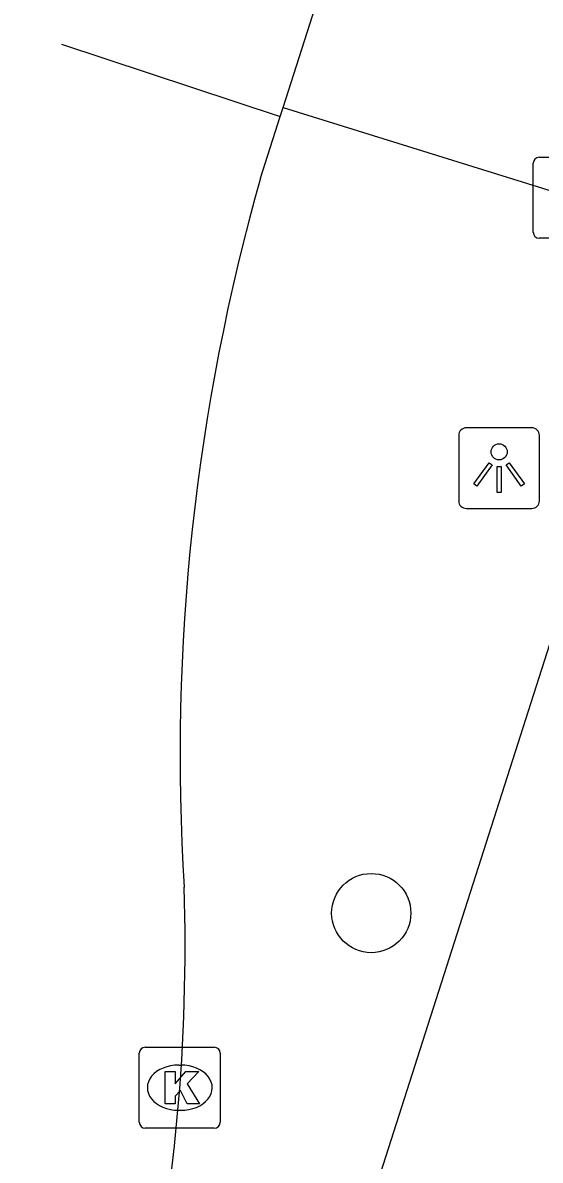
# Model space of a CAD drawing. Extents: x 161087 to 161922, y 382574 to 383873.
# Drawn here: x 161126.03 to 161132.43, y 383437.58 to 383451.63 of the extents above; entities that cross this region are included whole.
import ezdxf

# ---------------------------------------------------------------- set-up
doc = ezdxf.new("R2010")
doc.units = 0
for name, color, linetype in [('IMGEO_Boom', 7, 'Continuous'), ('IMGEO_Fietspad_gesloten', 7, 'Continuous'), ('IMGEO_Kolk', 7, 'Continuous'), ('IMGEO_Lichtpunt', 7, 'Continuous'), ('IMGEO_Rijbaan_lokaal_gesloten', 7, 'Continuous'), ('IMGEO_Rijbaan_lokaal_open', 7, 'Continuous'), ('IMGEO_Rioolput', 7, 'Continuous'), ('IMGEO_Voetpad_open', 7, 'Continuous')]:
    doc.layers.add(name, color=color, linetype=linetype)

msp = doc.modelspace()

# ---------------------------------------------------------------- linework, layer by layer
at = {"layer": 'IMGEO_Boom'}
msp.add_circle((161130.337, 383440.634), 0.489, dxfattribs=at)
at = {"layer": 'IMGEO_Fietspad_gesloten'}
msp.add_lwpolyline([(161118.23, 383399.279), (161126.242, 383424.257), (161134.175, 383449.057)], dxfattribs=at)
at = {"layer": 'IMGEO_Kolk'}
for p, q in [((161127.546, 383438.977), (161128.398, 383438.977)), ((161127.471, 383438.051), (161127.471, 383438.903)), ((161128.472, 383438.903), (161128.472, 383438.051)), ((161127.959, 383438.757), (161127.984, 383438.757)), ((161127.982, 383438.197), (161127.957, 383438.197)), ((161128.398, 383437.977), (161127.546, 383437.977))]:
    msp.add_line(p, q, dxfattribs=at)
for points in [[(161127.546, 383438.977), (161128.398, 383438.977)], [(161127.471, 383438.051), (161127.471, 383438.903)], [(161128.472, 383438.903), (161128.472, 383438.051)], [(161127.792, 383438.677), (161127.915, 383438.677), (161127.915, 383438.526), (161128.045, 383438.677), (161128.209, 383438.677), (161128.063, 383438.526), (161128.216, 383438.277), (161128.064, 383438.277), (161127.979, 383438.441), (161127.915, 383438.374), (161127.915, 383438.277), (161127.792, 383438.277), (161127.792, 383438.677)], [(161128.398, 383437.977), (161127.546, 383437.977)]]:
    msp.add_lwpolyline(points, dxfattribs=at)
for centre, start, end in [((161127.548, 383438.901), 91.552, 178.448), ((161127.548, 383438.901), 91.552, 178.448), ((161128.396, 383438.901), 1.552, 88.448), ((161128.396, 383438.901), 1.552, 88.448), ((161127.548, 383438.053), 181.552, 268.448), ((161127.548, 383438.053), 181.552, 268.448), ((161128.396, 383438.053), 271.552, 358.448), ((161128.396, 383438.053), 271.552, 358.448)]:
    msp.add_arc(centre, 0.0765, start, end, dxfattribs=at)
for centre, major_axis, ratio, start_param, end_param in [((161127.958, 383438.477), (-0.387, 0.002), 0.722429, 4.712389, 7.853982), ((161127.983, 383438.477), (-0.39, 0.002), 0.717154, 1.570796, 4.712389)]:
    msp.add_ellipse(centre, major_axis=major_axis, ratio=ratio, start_param=start_param, end_param=end_param, dxfattribs=at)
at = {"layer": 'IMGEO_Lichtpunt'}
for p, q in [((161131.418, 383446.535), (161131.418, 383445.728)), ((161131.418, 383446.535), (161131.418, 383445.728)), ((161132.32, 383446.63), (161131.512, 383446.63)), ((161132.32, 383446.63), (161131.512, 383446.63)), ((161132.414, 383445.728), (161132.414, 383446.535)), ((161132.414, 383445.728), (161132.414, 383446.535)), ((161131.512, 383445.634), (161132.32, 383445.634)), ((161131.512, 383445.634), (161132.32, 383445.634))]:
    msp.add_line(p, q, dxfattribs=at)
for points in [[(161131.792, 383446.199), (161131.831, 383446.171), (161131.643, 383445.909), (161131.605, 383445.936), (161131.792, 383446.199)], [(161131.894, 383446.151), (161131.941, 383446.151), (161131.941, 383445.829), (161131.894, 383445.829), (161131.894, 383446.151)], [(161132.004, 383446.171), (161132.042, 383446.198), (161132.229, 383445.936), (161132.19, 383445.908), (161132.004, 383446.171)]]:
    msp.add_lwpolyline(points, dxfattribs=at)
msp.add_circle((161131.917, 383446.333), 0.0994, dxfattribs=at)
for centre, start, end in [((161131.512, 383446.535), 90, 180), ((161131.512, 383446.535), 90, 180), ((161132.32, 383446.535), 0, 90), ((161132.32, 383446.535), 0, 90), ((161131.512, 383445.728), 180, 270), ((161131.512, 383445.728), 180, 270), ((161132.32, 383445.728), 270, 0), ((161132.32, 383445.728), 270, 360)]:
    msp.add_arc(centre, 0.0946, start, end, dxfattribs=at)
at = {"layer": 'IMGEO_Rijbaan_lokaal_gesloten'}
for points in [[(161126.512, 383451.368), (161129.214, 383450.477)], [(161128.971, 383449.716), (161129.214, 383450.477)]]:
    msp.add_lwpolyline(points, dxfattribs=at)
for centre, radius, start, end in [((161154.052, 383442.582), 26.076, 164.1221, 183.5795), ((161104.693, 383440.233), 23.345, 347.8012, 1.7698)]:
    msp.add_arc(centre, radius, start, end, dxfattribs=at)
at = {"layer": 'IMGEO_Rijbaan_lokaal_open'}
for points in [[(161129.249, 383450.586), (161133.937, 383465.24)], [(161129.214, 383450.477), (161129.249, 383450.586)]]:
    msp.add_lwpolyline(points, dxfattribs=at)
at = {"layer": 'IMGEO_Rioolput'}
for p, q in [((161132.412, 383449.972), (161133.264, 383449.972)), ((161132.337, 383449.046), (161132.337, 383449.898)), ((161133.264, 383448.972), (161132.412, 383448.972))]:
    msp.add_line(p, q, dxfattribs=at)
for points in [[(161132.412, 383449.972), (161133.264, 383449.972)], [(161132.337, 383449.046), (161132.337, 383449.898)], [(161133.264, 383448.972), (161132.412, 383448.972)]]:
    msp.add_lwpolyline(points, dxfattribs=at)
for centre, start, end in [((161132.414, 383449.896), 91.552, 178.448), ((161132.414, 383449.896), 91.552, 178.448), ((161132.414, 383449.048), 181.552, 268.448), ((161132.414, 383449.048), 181.552, 268.448)]:
    msp.add_arc(centre, 0.0765, start, end, dxfattribs=at)
at = {"layer": 'IMGEO_Voetpad_open'}
msp.add_lwpolyline([(161129.249, 383450.586), (161134.175, 383449.057)], dxfattribs=at)

doc.saveas('drawing.dxf')
